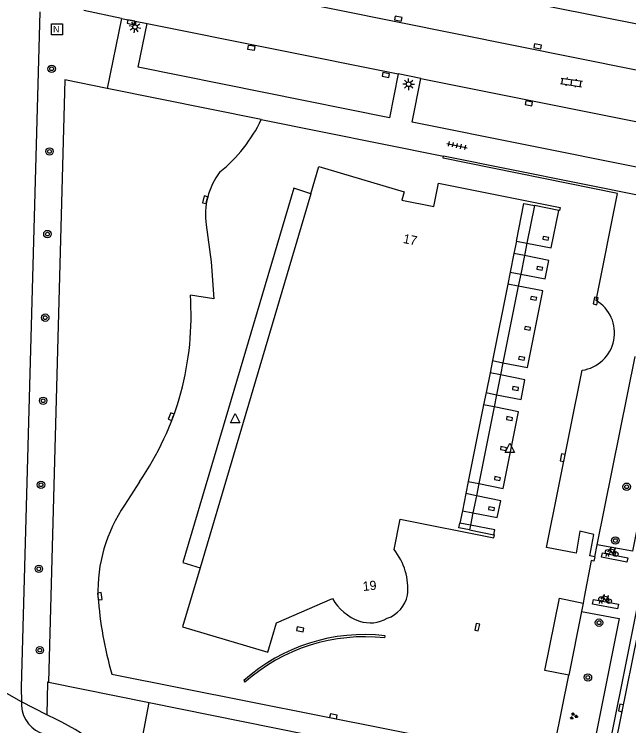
# Model space of a CAD drawing. Extents: x 125000 to 129004, y 397500 to 399008.
# Drawn here: x 127705.4 to 127771.6, y 398699.5 to 398776.1 of the extents above; entities that cross this region are included whole.
import ezdxf

# ---------------------------------------------------------------- set-up
doc = ezdxf.new("R2010")
doc.units = 0
for name, color, linetype in [('gg-afsc-hekwerk', 7, 'Continuous'), ('gg-afsc-muur', 7, 'Continuous'), ('gg-anno-huisnummerreeks BGT', 7, 'Continuous'), ('gg-bbg-bijgebouw', 7, 'Continuous'), ('gg-bbg-hoofdgebouw', 7, 'Continuous'), ('gg-bbg-onder overbouw', 7, 'Continuous'), ('gg-bbg-pand overbouw', 7, 'Continuous'), ('gg-knt-verharding', 7, 'Continuous'), ('gg-knt-verharding nz', 7, 'Continuous'), ('gt-grn-groengrens', 7, 'Continuous'), ('gt-grn-weggrens', 7, 'Continuous'), ('gt-symb-boom', 7, 'Continuous'), ('gt-symb-fietsenrek', 7, 'Continuous'), ('gt-symb-groenvak', 7, 'Continuous'), ('gt-symb-klinker verharding', 7, 'Continuous'), ('gt-symb-kolk', 7, 'Continuous'), ('gt-symb-lichtmast', 7, 'Continuous'), ('gt-symb-nortonput', 7, 'Continuous'), ('gt-symb-tegel verharding', 7, 'Continuous'), ('gt-symb-waterafsluiter', 7, 'Continuous')]:
    doc.layers.add(name, color=color, linetype=linetype)

# ---------------------------------------------------------------- blocks, each defined once
blk = doc.blocks.new('gt0-KOLK')
at = {"layer": 'gt-symb-kolk'}
blk.add_lwpolyline([(0, 0), (0.375, 0), (0.375, 0.4), (-0.375, 0.4), (-0.375, 0), (0, 0)], dxfattribs=at)
blk = doc.blocks.new('gt0-BOOM')
at = {"layer": 'gt-symb-boom'}
for radius in [0.4, 0.2]:
    blk.add_circle((0, 0), radius, dxfattribs=at)
blk = doc.blocks.new('gt0-GRVAK')
at = {"layer": 'gt-symb-groenvak'}
for p, q in [((-0.11, 0.189), (-0.228, 0.24)), ((-0.182, 0.153), (0.088, 0.153)), ((-0.091, 0.211), (-0.156, 0.322)), ((-0.047, 0.214), (-0.047, 0.393)), ((-0.004, 0.211), (0.061, 0.322)), ((0.015, 0.189), (0.133, 0.24)), ((0.262, -0.052), (0.197, 0.059)), ((0.305, -0.049), (0.305, 0.13)), ((0.349, -0.052), (0.414, 0.059)), ((-0.245, -0.228), (-0.363, -0.177)), ((-0.318, -0.264), (-0.047, -0.264)), ((-0.226, -0.206), (-0.291, -0.095)), ((-0.183, -0.203), (-0.183, -0.024)), ((-0.139, -0.206), (-0.074, -0.095)), ((-0.12, -0.228), (-0.002, -0.177)), ((0.243, -0.074), (0.125, -0.023)), ((0.17, -0.11), (0.441, -0.11)), ((0.368, -0.074), (0.486, -0.023))]:
    blk.add_line(p, q, dxfattribs=at)
blk = doc.blocks.new('gt0-WAFSL')
at = {"layer": 'gt-symb-waterafsluiter'}
for p, q in [((-0.5, -0.333), (0, 0.667)), ((0, 0.667), (0.5, -0.333)), ((0.5, -0.333), (-0.5, -0.333))]:
    blk.add_line(p, q, dxfattribs=at)
blk = doc.blocks.new('gt0-FREK')
at = {"layer": 'gt-symb-fietsenrek'}
for p, q in [((0.259, 0.762), (0.294, 0.823)), ((0.294, 0.823), (0.767, 0.714)), ((0.757, 0.841), (0.866, 0.816)), ((0.767, 0.714), (0.84, 0.822)), ((0.54, 0.335), (0.259, 0.762)), ((0.767, 0.714), (0.54, 0.335)), ((0.895, 0.252), (0.767, 0.714))]:
    blk.add_line(p, q, dxfattribs=at)
for points in [[(0.294, 0.823), (0.36, 0.937), (0.452, 0.935)], [(-0.124, 0), (-0.047, 0.312), (0.053, 0.312), (0.12, 0)], [(0.036, 0.476), (0.228, 0.708), (0.259, 0.762)], [(0.54, 0.335), (0.555, 0.305), (0.895, 0.252)]]:
    blk.add_lwpolyline(points, dxfattribs=at)
for centre in [(0.036, 0.476), (0.895, 0.252)]:
    blk.add_circle(centre, 0.252, dxfattribs=at)
blk = doc.blocks.new('gt0-TEG1')
at = {"layer": 'gt-symb-tegel verharding'}
for p, q in [((-1.125, 0), (1.125, 0)), ((-0.9, -0.25), (-0.9, 0.25)), ((-0.45, -0.25), (-0.45, 0.25)), ((0, -0.25), (0, 0.25)), ((0.45, -0.25), (0.45, 0.25)), ((0.9, -0.25), (0.9, 0.25))]:
    blk.add_line(p, q, dxfattribs=at)
blk = doc.blocks.new('gt0-LMAST')
at = {"layer": 'gt-symb-lichtmast'}
for p, q in [((-0.182, 0.173), (-0.447, 0.438)), ((-0.005, 0.246), (-0.005, 0.621)), ((0.172, 0.173), (0.437, 0.438)), ((-0.255, -0.004), (-0.63, -0.004)), ((-0.182, -0.181), (-0.447, -0.446)), ((-0.005, -0.254), (-0.005, -0.629)), ((0.437, -0.446), (0.172, -0.181)), ((0.245, -0.004), (0.62, -0.004))]:
    blk.add_line(p, q, dxfattribs=at)
blk.add_circle((-0.005, -0.004), 0.25, dxfattribs=at)
blk = doc.blocks.new('gt0-KL1')
at = {"layer": 'gt-symb-klinker verharding'}
for p, q in [((-1.15, 0.3), (1.15, 0.3)), ((-1, -0.3), (-1, 0.3)), ((-0.5, 0.3), (-0.5, 0.45)), ((0, -0.3), (0, 0.3)), ((0.5, 0.3), (0.5, 0.45)), ((1, -0.3), (1, 0.3)), ((-1.15, -0.3), (1.15, -0.3)), ((-0.5, -0.45), (-0.5, -0.3)), ((0.5, -0.45), (0.5, -0.3))]:
    blk.add_line(p, q, dxfattribs=at)
blk = doc.blocks.new('gt0-NPUT')
at = {"layer": 'gt-symb-nortonput'}
blk.add_lwpolyline([(-0.566, -0.608), (-0.566, 0.592), (0.634, 0.592), (0.634, -0.608)], close=True, dxfattribs=at)
blk.add_text('N', height=0.7, dxfattribs=at).set_placement((-0.221, -0.381))

msp = doc.modelspace()

# ---------------------------------------------------------------- linework, layer by layer
at = {"layer": 'gg-afsc-hekwerk'}
for p, q in [((127732.042, 398764.804), (127715.424, 398768.145)), ((127732.042, 398764.804), (127751.681, 398760.856)), ((127775.721, 398756.023), (127751.681, 398760.856)), ((127768.236, 398718.994), (127772.338, 398739.287)), ((127767.981, 398717.73), (127768.236, 398718.994)), ((127709.135, 398704.213), (127719.96, 398702.026))]:
    msp.add_line(p, q, dxfattribs=at)
for points in [[(127715.424, 398768.145), (127710.862, 398769.062), (127709.135, 398704.213)], [(127767.981, 398717.73), (127767.875, 398717.242), (127767.582, 398717.32), (127766.847, 398713.367)], [(127719.96, 398702.026), (127760.279, 398693.879), (127760.29, 398693.929)]]:
    msp.add_lwpolyline(points, dxfattribs=at)
at = {"layer": 'gg-afsc-muur'}
for p, q in [((127766.847, 398713.367), (127766.73, 398712.74)), ((127745.34, 398708.99), (127745.375, 398709.214)), ((127763.3, 398695.691), (127765.17, 398704.967)), ((127730.161, 398704.391), (127730.269, 398704.214))]:
    msp.add_line(p, q, dxfattribs=at)
for centre, radius, start, end in [((127743.132, 398689.883), 19.46, 83.37992, 131.79842), ((127743.182, 398689.634), 19.476, 83.63715, 131.52967)]:
    msp.add_arc(centre, radius, start, end, dxfattribs=at)
at = {"layer": 'gg-bbg-bijgebouw'}
for p, q in [((127766.73, 398712.74), (127766.545, 398711.818)), ((127766.545, 398711.818), (127765.17, 398704.967))]:
    msp.add_line(p, q, dxfattribs=at)
msp.add_lwpolyline([(127765.17, 398704.967), (127762.596, 398705.49), (127764.161, 398713.253), (127766.73, 398712.74)], dxfattribs=at)
at = {"layer": 'gg-bbg-hoofdgebouw'}
for p, q in [((127737.384, 398756.802), (127725.443, 398716.544)), ((127764.118, 398755.009), (127761.471, 398755.532)), ((127754.48, 398720.614), (127757.098, 398720.09))]:
    msp.add_line(p, q, dxfattribs=at)
for points in [[(127737.384, 398756.802), (127738.259, 398759.751), (127747.453, 398757.024), (127747.192, 398756.125), (127750.626, 398755.436), (127751.138, 398757.956), (127764.249, 398755.328), (127764.169, 398754.999), (127764.118, 398755.009)], [(127746.345, 398718.515), (127747.013, 398721.769), (127757.102, 398719.747), (127757.168, 398720.076), (127757.098, 398720.09)], [(127725.443, 398716.544), (127723.559, 398710.194), (127732.764, 398707.461), (127733.696, 398710.604), (127739.723, 398713.222)]]:
    msp.add_lwpolyline(points, dxfattribs=at)
for centre, radius, start, end in [((127741.025, 398714.249), 6.819, 354.42115, 38.72763), ((127744.453, 398715.921), 5.446, 209.70329, 250.21479), ((127744.444, 398714.348), 3.453, 289.89007, 347.25345), ((127743.772, 398714.331), 3.721, 251.80827, 299.76749)]:
    msp.add_arc(centre, radius, start, end, dxfattribs=at)
at = {"layer": 'gg-bbg-onder overbouw'}
for p, q in [((127759.533, 398751.703), (127759.27, 398750.391)), ((127759.27, 398750.391), (127758.867, 398748.379)), ((127758.867, 398748.379), (127758.602, 398747.061)), ((127758.602, 398747.061), (127756.954, 398738.843)), ((127756.954, 398738.843), (127756.688, 398737.517)), ((127756.688, 398737.517), (127756.264, 398735.401)), ((127756.264, 398735.401), (127755.999, 398734.081)), ((127755.999, 398734.081), (127754.346, 398725.838)), ((127754.346, 398725.838), (127754.082, 398724.523)), ((127754.082, 398724.523), (127753.711, 398722.673)), ((127753.711, 398722.673), (127753.447, 398721.357))]:
    msp.add_line(p, q, dxfattribs=at)
for points in [[(127759.533, 398751.703), (127760.346, 398755.755), (127761.471, 398755.532)], [(127754.48, 398720.614), (127753.344, 398720.842), (127753.447, 398721.357)]]:
    msp.add_lwpolyline(points, dxfattribs=at)
at = {"layer": 'gg-bbg-pand overbouw'}
for p, q in [((127761.471, 398755.532), (127760.66, 398751.482)), ((127760.66, 398751.482), (127760.396, 398750.162)), ((127760.396, 398750.162), (127759.995, 398748.162)), ((127759.995, 398748.162), (127759.732, 398746.846)), ((127759.732, 398746.846), (127758.085, 398738.62)), ((127758.085, 398738.62), (127757.82, 398737.297)), ((127757.82, 398737.297), (127757.395, 398735.172)), ((127757.395, 398735.172), (127757.13, 398733.851)), ((127757.13, 398733.851), (127755.479, 398725.603)), ((127755.479, 398725.603), (127755.215, 398724.287)), ((127755.215, 398724.287), (127754.848, 398722.45)), ((127754.848, 398722.45), (127754.584, 398721.134)), ((127754.584, 398721.134), (127754.48, 398720.614))]:
    msp.add_line(p, q, dxfattribs=at)
at = {"layer": 'gg-knt-verharding'}
for p, q in [((127773.425, 398774.878), (127729.247, 398783.715)), ((127716.967, 398775.682), (127712.927, 398776.52)), ((127716.967, 398775.682), (127715.424, 398768.145)), ((127716.967, 398775.682), (127719.743, 398775.132)), ((127749.248, 398769.2), (127746.797, 398769.701)), ((127718.912, 398725.779), (127717.316, 398723.273)), ((127715.936, 398705.07), (127763.3, 398695.691)), ((127708.954, 398700.702), (127706.195, 398702.125)), ((127706.195, 398702.125), (127706.199, 398701.662)), ((127718.777, 398695.921), (127719.96, 398702.026)), ((127709.089, 398700.632), (127708.954, 398700.702))]:
    msp.add_line(p, q, dxfattribs=at)
for points in [[(127708.17, 398776.394), (127706.181, 398703.656), (127706.195, 398702.125)], [(127746.797, 398769.701), (127745.866, 398764.994), (127718.78, 398770.43), (127719.743, 398775.132)], [(127772.814, 398759.59), (127748.315, 398764.509), (127749.248, 398769.2)], [(127768.124, 398745.32), (127770.433, 398756.846), (127751.641, 398760.622), (127751.681, 398760.856)], [(127737.384, 398756.802), (127735.55, 398757.393), (127723.594, 398717.099), (127725.443, 398716.544)], [(127760.66, 398751.482), (127763.28, 398750.967), (127764.118, 398755.009)], [(127726.122, 398753.448), (127726.629, 398749.476), (127726.941, 398745.484), (127724.404, 398745.905)], [(127762.425, 398752.215), (127762.374, 398751.921), (127762.967, 398751.8), (127763.03, 398752.102), (127762.425, 398752.215)], [(127759.995, 398748.162), (127762.637, 398747.654), (127763.027, 398749.626), (127760.396, 398750.162)], [(127761.773, 398748.986), (127761.719, 398748.688), (127762.322, 398748.571), (127762.371, 398748.869), (127761.773, 398748.986)], [(127758.085, 398738.62), (127760.724, 398738.1), (127762.37, 398746.344), (127759.732, 398746.846)], [(127761.116, 398745.755), (127761.064, 398745.455), (127761.665, 398745.342), (127761.719, 398745.637), (127761.116, 398745.755)], [(127760.47, 398742.524), (127760.411, 398742.222), (127761.012, 398742.106), (127761.066, 398742.406), (127760.47, 398742.524)], [(127759.818, 398739.287), (127759.762, 398738.987), (127760.368, 398738.876), (127760.421, 398739.176), (127759.818, 398739.287)], [(127776.092, 398738.555), (127772.033, 398718.313), (127768.236, 398718.994)], [(127767.981, 398717.73), (127767.436, 398717.837), (127767.888, 398720.138), (127766.353, 398720.473), (127765.959, 398718.103), (127762.774, 398718.737), (127766.611, 398737.802)], [(127757.395, 398735.172), (127760.028, 398734.639), (127760.441, 398736.788), (127757.82, 398737.297)], [(127759.159, 398736.059), (127759.115, 398735.749), (127759.713, 398735.64), (127759.769, 398735.94), (127759.159, 398736.059)], [(127755.479, 398725.603), (127758.104, 398725.058), (127759.748, 398733.319), (127757.13, 398733.851)], [(127758.517, 398732.818), (127758.472, 398732.506), (127759.061, 398732.39), (127759.125, 398732.69), (127758.517, 398732.818)], [(127757.859, 398729.578), (127757.812, 398729.276), (127758.429, 398729.167), (127758.475, 398729.466), (127757.859, 398729.578)], [(127757.216, 398726.355), (127757.156, 398726.058), (127757.761, 398725.932), (127757.825, 398726.238), (127757.216, 398726.355)], [(127754.848, 398722.45), (127757.468, 398721.937), (127757.848, 398723.738), (127755.215, 398724.287)], [(127756.567, 398723.116), (127756.52, 398722.816), (127757.117, 398722.701), (127757.167, 398723.004), (127756.567, 398723.116)], [(127757.098, 398720.09), (127757.203, 398720.62), (127754.584, 398721.134)], [(127773.21, 398712.422), (127772.572, 398712.553), (127768.564, 398692.5), (127769.179, 398692.341)], [(127766.545, 398711.818), (127770.586, 398711.067), (127766.904, 398692.612)]]:
    msp.add_lwpolyline(points, dxfattribs=at)
for centre, radius, start, end in [((127717.663, 398771.564), 15.889, 308.647, 334.81939), ((127733.534, 398754.588), 7.499, 142.48225, 188.7424), ((127693.03, 398743.654), 31.455, 325.36969, 4.10369), ((127766.032, 398741.83), 4.069, 278.18429, 59.05811), ((127730.807, 398714.002), 16.369, 145.50348, 181.93669), ((127757.594, 398716.795), 43.276, 184.43391, 195.71934), ((127709.609, 398701.911), 3.419, 184.18042, 253.99451), ((127692.215, 398664.752), 39.65, 27.29652, 64.81342)]:
    msp.add_arc(centre, radius, start, end, dxfattribs=at)
at = {"layer": 'gg-knt-verharding nz'}
for p, q in [((127727.62, 398779.17), (127772.438, 398770.159)), ((127719.743, 398775.132), (127746.797, 398769.701)), ((127749.248, 398769.2), (127773.77, 398764.309)), ((127759.533, 398751.703), (127760.66, 398751.482)), ((127760.396, 398750.162), (127759.27, 398750.391)), ((127758.867, 398748.379), (127759.995, 398748.162)), ((127759.732, 398746.846), (127758.602, 398747.061)), ((127756.954, 398738.843), (127758.085, 398738.62)), ((127757.82, 398737.297), (127756.688, 398737.517)), ((127756.264, 398735.401), (127757.395, 398735.172)), ((127757.13, 398733.851), (127755.999, 398734.081)), ((127754.346, 398725.838), (127755.479, 398725.603)), ((127755.215, 398724.287), (127754.082, 398724.523)), ((127753.711, 398722.673), (127754.848, 398722.45)), ((127754.584, 398721.134), (127753.447, 398721.357))]:
    msp.add_line(p, q, dxfattribs=at)
for points in [[(127771.521, 398717.622), (127771.429, 398717.143), (127768.702, 398717.676), (127768.795, 398718.155), (127771.521, 398717.622)], [(127767.823, 398713.113), (127770.533, 398712.62), (127770.423, 398712.135), (127767.713, 398712.627), (127767.823, 398713.113)]]:
    msp.add_lwpolyline(points, dxfattribs=at)
at = {"layer": 'gt-grn-groengrens'}
msp.add_lwpolyline([(127709.135, 398704.213), (127709.003, 398704.24), (127708.954, 398700.702)], dxfattribs=at)
at = {"layer": 'gt-grn-weggrens'}
for p, q in [((127769.179, 398692.341), (127773.21, 398712.422)), ((127706.195, 398702.125), (127702.663, 398704.123))]:
    msp.add_line(p, q, dxfattribs=at)

# ---------------------------------------------------------------- block references
at = {"layer": 'gt-symb-boom'}
for p in [(127709.459, 398770.259), (127709.23, 398761.362), (127709.002, 398752.464), (127708.77, 398743.467), (127708.54, 398734.52), (127708.308, 398725.473), (127771.41, 398725.263), (127770.192, 398719.472), (127708.075, 398716.426), (127768.432, 398710.627), (127708.186, 398707.664), (127767.237, 398704.733)]:
    msp.add_blockref('gt0-BOOM', p, dxfattribs=at)
at = {"layer": 'gt-symb-fietsenrek'}
for p in [(127769.335, 398717.769), (127768.618, 398712.693)]:
    msp.add_blockref('gt0-FREK', p, dxfattribs=at)
at = {"layer": 'gt-symb-groenvak'}
msp.add_blockref('gt0-GRVAK', (127765.682, 398700.567), dxfattribs=at)
at = {"layer": 'gt-symb-klinker verharding', "rotation": -8.624228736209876}
msp.add_blockref('gt0-KL1', (127765.46, 398768.789), dxfattribs=at)
at = {"layer": 'gt-symb-kolk'}
for p, rotation in [((127718.049, 398775.47), 168.52151796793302), ((127746.76, 398775.465), -11.478482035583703), ((127731.011, 398772.715), 169.63367739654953), ((127761.778, 398772.466), -11.186329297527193), ((127745.503, 398769.797), 168.57767893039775), ((127760.908, 398766.728), 170.03848340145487), ((127726.194, 398756.124), 78.17329607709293), ((127767.881, 398745.308), -101.88275886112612), ((127722.53, 398732.738), 69.69875001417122), ((127764.713, 398728.351), 78.57767893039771), ((127714.447, 398713.449), -82.53402593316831), ((127736.193, 398709.705), -10.658361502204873), ((127755.12, 398710.19), -102.71533698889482), ((127771.004, 398701.412), 78.70129979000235), ((127739.779, 398700.365), -11.186329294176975)]:
    msp.add_blockref('gt0-KOLK', p, dxfattribs=dict(at, rotation=rotation))
at = {"layer": 'gt-symb-lichtmast', "rotation": -11.298700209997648}
msp.add_blockref('gt0-LMAST', (127718.445, 398774.76), dxfattribs=at)
at = {"layer": 'gt-symb-lichtmast'}
msp.add_blockref('gt0-LMAST', (127747.922, 398768.604), dxfattribs=at)
at = {"layer": 'gt-symb-nortonput', "rotation": 180}
msp.add_blockref('gt0-NPUT', (127710.068, 398774.502), dxfattribs=at)
at = {"layer": 'gt-symb-tegel verharding', "rotation": -12.242859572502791}
msp.add_blockref('gt0-TEG1', (127753.137, 398761.989), dxfattribs=at)
at = {"layer": 'gt-symb-waterafsluiter'}
for p in [(127729.236, 398732.482), (127758.814, 398729.274)]:
    msp.add_blockref('gt0-WAFSL', p, dxfattribs=at)

# ---------------------------------------------------------------- texts
at = {"layer": 'gg-anno-huisnummerreeks BGT'}
for s, rotation, p in [('17', 348.7, (127747.262, 398751.521)), ('19', 5.8, (127743.021, 398714.033))]:
    msp.add_text(s, height=1, rotation=rotation, dxfattribs=at).set_placement(p)

doc.saveas('drawing.dxf')
